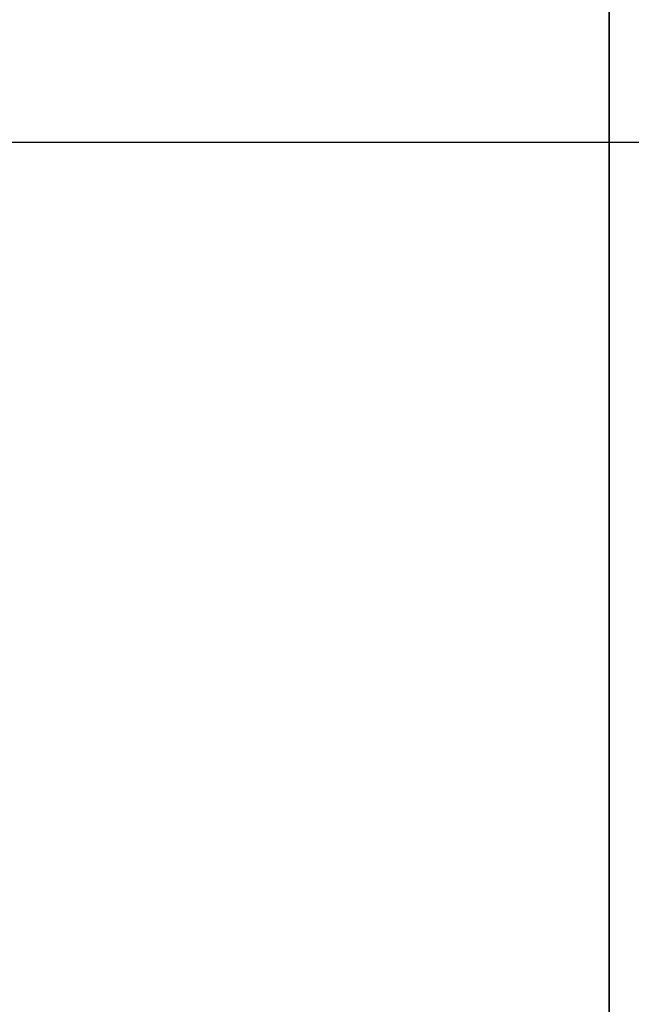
# Model space of a CAD drawing. Header units: millimetres. Extents: x -206 to 214, y -182 to 189.
# Tile 415 of 656: x 98.53 to 101.81, y 111.92 to 117.18. Entities that reach past the tile are written whole.
import ezdxf

# ---------------------------------------------------------------- set-up
doc = ezdxf.new("R2010")
doc.units = ezdxf.units.MM
doc.layers.add('Default', color=7, linetype='Continuous', true_color=0x000000)

msp = doc.modelspace()

# ---------------------------------------------------------------- linework, layer by layer
at = {"layer": 'Default'}
for points in [[(101.6887, 125.5307, 719.5033), (101.6887, 103.0307, 719.5033), (101.6887, 80.5307, 719.5033)], [(101.6887, 85.8307, 719.0033), (101.6887, 105.1807, 719.0033), (101.6887, 124.5307, 719.0033)], [(-195.8113, 116.5307, 723.5033), (4.1887, 116.5307, 723.5033), (204.1887, 116.5307, 723.5033)], [(-195.8113, 116.5307, 816.5033), (4.1887, 116.5307, 816.5033), (204.1887, 116.5307, 816.5033)], [(-195.8113, 116.5307, 770.0033), (4.1887, 116.5307, 770.0033), (204.1887, 116.5307, 770.0033)]]:
    msp.add_open_spline(points, degree=2, dxfattribs=at)

doc.saveas('drawing.dxf')
